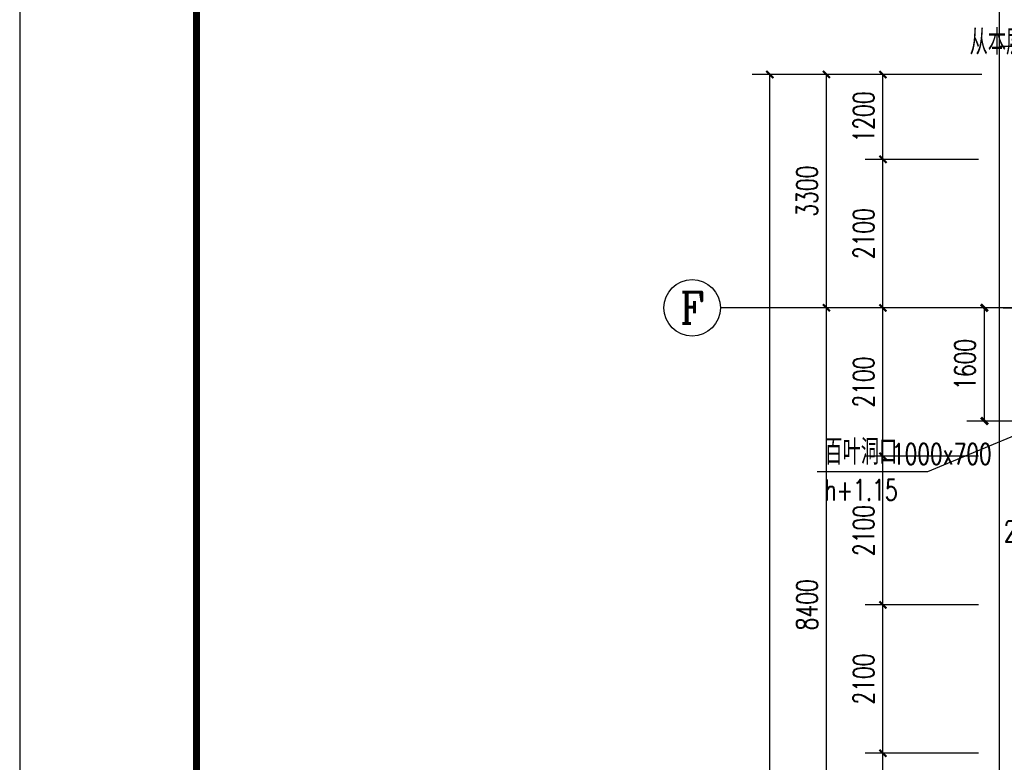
# Model space of a CAD drawing. Extents: x 797781 to 1255204, y 21234 to 1024248.
# Tile 504 of 656: x 881593 to 895525, y 580535 to 591037. Entities that reach past the tile are written whole.
import ezdxf
from ezdxf.enums import TextEntityAlignment as Align

# ---------------------------------------------------------------- set-up
doc = ezdxf.new("R2010")
doc.units = 0
doc.header["$LTSCALE"] = 1000
doc.header["$MEASUREMENT"] = 0
doc.linetypes.add('230303生产综合楼-平面图_t8$0$DOTE', pattern=[2.42, 2, -0.2, 0.02, -0.2])
for name, color, linetype in [('230303生产综合楼-平面图_t8$0$AXIS', 3, 'Continuous'), ('230303生产综合楼-平面图_t8$0$AXIS_TEXT', 7, 'Continuous'), ('230303生产综合楼-平面图_t8$0$DOTE', 1, '230303生产综合楼-平面图_t8$0$DOTE'), ('230303生产综合楼-平面图_t8$0$PUB_DIM', 3, 'Continuous'), ('230303生产综合楼-平面图_t8$0$PUB_TITLE', 4, 'Continuous'), ('230303生产综合楼-平面图_t8$0$看线', 115, 'Continuous'), ('AXIS_TEXT', 7, 'Continuous'), ('DIM_LEAD', 3, 'Continuous'), ('DIM_SYMB', 3, 'Continuous'), ('PUB_DIM', 3, 'Continuous'), ('PUB_TEXT', 7, 'Continuous')]:
    doc.layers.add(name, color=color, linetype=linetype)
doc.styles.add('230303生产综合楼-平面图_t8$0$_TCH_AXIS', font='COMPLEX', dxfattribs={"bigfont": 'GBCBIG'})
doc.styles.add('230303生产综合楼-平面图_T8$0$_TCH_DIM_T3', font='SIMPLEX', dxfattribs={"width": 0.705882, "bigfont": 'GBCBIG'})
doc.styles.add('_TCH_DIM', font='SIMPLEX', dxfattribs={"bigfont": 'GBCBIG'})
doc.styles.add('_TCH_DIM_T3', font='SIMPLEX', dxfattribs={"width": 0.705882, "bigfont": 'GBCBIG'})
doc.styles.add('COMPLEX', font='COMPLEX')
doc.dimstyles.new('230303生产综合楼-平面图_T8$0$_TCH_ARCH&&100', dxfattribs={"dimtxt": 297.5, "dimasz": 100, "dimexe": 250, "dimexo": 300, "dimgap": 126.25, "dimtad": 1, "dimdec": 0, "dimzin": 0, "dimdsep": 46, "dimtxsty": '230303生产综合楼-平面图_T8$0$_TCH_DIM_T3', "dimblk": '230303生产综合楼-平面图_t8$0$_ArchTick', "dimcen": 0.09, "dimclrt": 7, "dimazin": 2, "dimtfac": 1, "dimtdec": 0, "dimtix": 1, "dimtmove": 2, "dimatfit": 3, "dimfxl": 1, "dimtolj": 1, "dimtzin": 0, "dimarcsym": 0})
doc.dimstyles.new('_TCH_ARCH&&100', dxfattribs={"dimtxt": 297.5, "dimasz": 100, "dimexe": 250, "dimexo": 300, "dimgap": 126.25, "dimtad": 1, "dimdec": 0, "dimzin": 0, "dimdsep": 46, "dimtxsty": '_TCH_DIM_T3', "dimblk": 'ARCHTICK', "dimcen": 0.09, "dimclrt": 7, "dimazin": 2, "dimtfac": 1, "dimtdec": 0, "dimtix": 1, "dimtmove": 2, "dimatfit": 3, "dimfxl": 1, "dimtolj": 1, "dimtzin": 0, "dimarcsym": 0})

# ---------------------------------------------------------------- blocks, each defined once
blk = doc.blocks.new('AQ6-8')
at = {"layer": 'DIM_SYMB'}
blk.add_lwpolyline([(1022598, 585906, 0, 0, 0), (1025014, 585906, 0, 0, 0), (1025014, 585190, 80, 0, 0), (1025014, 584890, 0, 0, 0)], format="xyseb", dxfattribs=at)
at = {"layer": 'PUB_TEXT', "style": '_TCH_DIM'}
blk.add_text('从本层楼地面建筑标高起', height=357.45, dxfattribs=at).set_placement((1022598, 585466))
blk = doc.blocks.new('_ArchTick')
at = {"color": 0, "linetype": 'ByBlock', "const_width": 0.4}
blk.add_lwpolyline([(-0.5, -0.5), (0.5, 0.5)], dxfattribs=at)
blk = doc.blocks.new('*D6591')
at = {"layer": 'Defpoints', "color": 0, "transparency": 16777216}
for p in [(656845, 577280), (657759, 577280), (657759, 575679)]:
    blk.add_point(p, dxfattribs=at)
at = {"layer": 'PUB_DIM', "color": 0, "lineweight": -2, "transparency": 16777216}
for p, q in [((657459, 577280), (656595, 577280)), ((656845, 575679), (656845, 577280)), ((657459, 575679), (656595, 575679))]:
    blk.add_line(p, q, dxfattribs=at)
at = {"layer": 'PUB_DIM', "color": 0, "lineweight": -2, "transparency": 16777216, "xscale": 100, "yscale": 100, "zscale": 100}
for p, rotation in [((656845, 577280), 90), ((656845, 575679), 270)]:
    blk.add_blockref('_ArchTick', p, dxfattribs=dict(at, rotation=rotation))
at = {"layer": 'PUB_DIM', "color": 7, "transparency": 16777216, "insert": (656570, 576480), "char_height": 297.5, "attachment_point": 5, "rotation": 90, "style": '_TCH_DIM_T3'}
blk.add_mtext('\\A1;1600', dxfattribs=at)
blk = doc.blocks.new('230303生产综合楼-平面图_t8$0$_ArchTick')
at = {"color": 0, "linetype": 'ByBlock', "const_width": 0.3}
blk.add_lwpolyline([(-0.5, -0.5), (0.5, 0.5)], dxfattribs=at)
blk = doc.blocks.new('*D5060')
at = {"layer": '230303生产综合楼-平面图_t8$0$PUB_DIM', "color": 0, "lineweight": -2, "transparency": 16777216}
for p, q in [((896158, 583528), (896058, 583528)), ((896158, 583528), (896358, 583528)), ((896358, 583528), (896458, 583528)), ((896158, 583228), (896158, 583278)), ((896358, 583228), (896358, 583278))]:
    blk.add_line(p, q, dxfattribs=at)
at = {"layer": 'Defpoints', "color": 0, "transparency": 16777216}
for p in [(896158, 583528), (896358, 583528), (896358, 583528)]:
    blk.add_point(p, dxfattribs=at)
at = {"layer": '230303生产综合楼-平面图_t8$0$PUB_DIM', "color": 0, "lineweight": -2, "transparency": 16777216, "xscale": 100, "yscale": 100, "zscale": 100}
blk.add_blockref('230303生产综合楼-平面图_t8$0$_ArchTick', (896158, 583528), dxfattribs=at)
at = {"layer": '230303生产综合楼-平面图_t8$0$PUB_DIM', "color": 0, "lineweight": -2, "transparency": 16777216, "xscale": 100, "yscale": 100, "zscale": 100, "rotation": 180}
blk.add_blockref('230303生产综合楼-平面图_t8$0$_ArchTick', (896358, 583528), dxfattribs=at)
at = {"layer": '230303生产综合楼-平面图_t8$0$PUB_DIM', "color": 7, "transparency": 16777216, "insert": (895788, 583803), "char_height": 297.5, "attachment_point": 5, "style": '230303生产综合楼-平面图_T8$0$_TCH_DIM_T3'}
blk.add_mtext('\\A1;200', dxfattribs=at)
blk = doc.blocks.new('*D5859')
at = {"layer": '230303生产综合楼-平面图_t8$0$AXIS', "color": 0, "lineweight": -2, "transparency": 16777216}
for p, q in [((895158, 580662), (893558, 580662)), ((893808, 578562), (893808, 580662)), ((895158, 578562), (893558, 578562))]:
    blk.add_line(p, q, dxfattribs=at)
at = {"layer": 'Defpoints', "color": 0, "transparency": 16777216}
for p in [(893808, 580662), (895458, 580662), (895458, 578562)]:
    blk.add_point(p, dxfattribs=at)
at = {"layer": '230303生产综合楼-平面图_t8$0$AXIS', "color": 0, "lineweight": -2, "transparency": 16777216, "xscale": 100, "yscale": 100, "zscale": 100}
for p, rotation in [((893808, 580662), 90), ((893808, 578562), 270)]:
    blk.add_blockref('230303生产综合楼-平面图_t8$0$_ArchTick', p, dxfattribs=dict(at, rotation=rotation))
at = {"layer": '230303生产综合楼-平面图_t8$0$AXIS', "color": 7, "transparency": 16777216, "insert": (893533, 579612), "char_height": 297.5, "attachment_point": 5, "rotation": 90, "style": '230303生产综合楼-平面图_T8$0$_TCH_DIM_T3'}
blk.add_mtext('\\A1;2100', dxfattribs=at)
blk = doc.blocks.new('*D5860')
at = {"layer": '230303生产综合楼-平面图_t8$0$AXIS', "color": 0, "lineweight": -2, "transparency": 16777216}
for p, q in [((895158, 582762), (893558, 582762)), ((893808, 580662), (893808, 582762)), ((895158, 580662), (893558, 580662))]:
    blk.add_line(p, q, dxfattribs=at)
at = {"layer": 'Defpoints', "color": 0, "transparency": 16777216}
for p in [(893808, 582762), (895458, 582762), (895458, 580662)]:
    blk.add_point(p, dxfattribs=at)
at = {"layer": '230303生产综合楼-平面图_t8$0$AXIS', "color": 0, "lineweight": -2, "transparency": 16777216, "xscale": 100, "yscale": 100, "zscale": 100}
for p, rotation in [((893808, 582762), 90), ((893808, 580662), 270)]:
    blk.add_blockref('230303生产综合楼-平面图_t8$0$_ArchTick', p, dxfattribs=dict(at, rotation=rotation))
at = {"layer": '230303生产综合楼-平面图_t8$0$AXIS', "color": 7, "transparency": 16777216, "insert": (893533, 581712), "char_height": 297.5, "attachment_point": 5, "rotation": 90, "style": '230303生产综合楼-平面图_T8$0$_TCH_DIM_T3'}
blk.add_mtext('\\A1;2100', dxfattribs=at)
blk = doc.blocks.new('*D5861')
at = {"layer": '230303生产综合楼-平面图_t8$0$AXIS', "color": 0, "lineweight": -2, "transparency": 16777216}
for p, q in [((895158, 584862), (893558, 584862)), ((893808, 582762), (893808, 584862)), ((895158, 582762), (893558, 582762))]:
    blk.add_line(p, q, dxfattribs=at)
at = {"layer": 'Defpoints', "color": 0, "transparency": 16777216}
for p in [(893808, 584862), (895458, 584862), (895458, 582762)]:
    blk.add_point(p, dxfattribs=at)
at = {"layer": '230303生产综合楼-平面图_t8$0$AXIS', "color": 0, "lineweight": -2, "transparency": 16777216, "xscale": 100, "yscale": 100, "zscale": 100}
for p, rotation in [((893808, 584862), 90), ((893808, 582762), 270)]:
    blk.add_blockref('230303生产综合楼-平面图_t8$0$_ArchTick', p, dxfattribs=dict(at, rotation=rotation))
at = {"layer": '230303生产综合楼-平面图_t8$0$AXIS', "color": 7, "transparency": 16777216, "insert": (893533, 583812), "char_height": 297.5, "attachment_point": 5, "rotation": 90, "style": '230303生产综合楼-平面图_T8$0$_TCH_DIM_T3'}
blk.add_mtext('\\A1;2100', dxfattribs=at)
blk = doc.blocks.new('*D5862')
at = {"layer": '230303生产综合楼-平面图_t8$0$AXIS', "color": 0, "lineweight": -2, "transparency": 16777216}
for p, q in [((895158, 586962), (893558, 586962)), ((893808, 584862), (893808, 586962)), ((895158, 584862), (893558, 584862))]:
    blk.add_line(p, q, dxfattribs=at)
at = {"layer": 'Defpoints', "color": 0, "transparency": 16777216}
for p in [(893808, 586962), (895458, 586962), (895458, 584862)]:
    blk.add_point(p, dxfattribs=at)
at = {"layer": '230303生产综合楼-平面图_t8$0$AXIS', "color": 0, "lineweight": -2, "transparency": 16777216, "xscale": 100, "yscale": 100, "zscale": 100}
for p, rotation in [((893808, 586962), 90), ((893808, 584862), 270)]:
    blk.add_blockref('230303生产综合楼-平面图_t8$0$_ArchTick', p, dxfattribs=dict(at, rotation=rotation))
at = {"layer": '230303生产综合楼-平面图_t8$0$AXIS', "color": 7, "transparency": 16777216, "insert": (893533, 585912), "char_height": 297.5, "attachment_point": 5, "rotation": 90, "style": '230303生产综合楼-平面图_T8$0$_TCH_DIM_T3'}
blk.add_mtext('\\A1;2100', dxfattribs=at)
blk = doc.blocks.new('*D5863')
at = {"layer": '230303生产综合楼-平面图_t8$0$AXIS', "color": 0, "lineweight": -2, "transparency": 16777216}
for p, q in [((895158, 589062), (893558, 589062)), ((893808, 586962), (893808, 589062)), ((895158, 586962), (893558, 586962))]:
    blk.add_line(p, q, dxfattribs=at)
at = {"layer": 'Defpoints', "color": 0, "transparency": 16777216}
for p in [(893808, 589062), (895458, 589062), (895458, 586962)]:
    blk.add_point(p, dxfattribs=at)
at = {"layer": '230303生产综合楼-平面图_t8$0$AXIS', "color": 0, "lineweight": -2, "transparency": 16777216, "xscale": 100, "yscale": 100, "zscale": 100}
for p, rotation in [((893808, 589062), 90), ((893808, 586962), 270)]:
    blk.add_blockref('230303生产综合楼-平面图_t8$0$_ArchTick', p, dxfattribs=dict(at, rotation=rotation))
at = {"layer": '230303生产综合楼-平面图_t8$0$AXIS', "color": 7, "transparency": 16777216, "insert": (893533, 588012), "char_height": 297.5, "attachment_point": 5, "rotation": 90, "style": '230303生产综合楼-平面图_T8$0$_TCH_DIM_T3'}
blk.add_mtext('\\A1;2100', dxfattribs=at)
blk = doc.blocks.new('*D5864')
at = {"layer": '230303生产综合楼-平面图_t8$0$AXIS', "color": 0, "lineweight": -2, "transparency": 16777216}
for p, q in [((895158, 590262), (893558, 590262)), ((893808, 589062), (893808, 590262)), ((895158, 589062), (893558, 589062))]:
    blk.add_line(p, q, dxfattribs=at)
at = {"layer": 'Defpoints', "color": 0, "transparency": 16777216}
for p in [(893808, 590262), (895458, 590262), (895458, 589062)]:
    blk.add_point(p, dxfattribs=at)
at = {"layer": '230303生产综合楼-平面图_t8$0$AXIS', "color": 0, "lineweight": -2, "transparency": 16777216, "xscale": 100, "yscale": 100, "zscale": 100}
for p, rotation in [((893808, 590262), 90), ((893808, 589062), 270)]:
    blk.add_blockref('230303生产综合楼-平面图_t8$0$_ArchTick', p, dxfattribs=dict(at, rotation=rotation))
at = {"layer": '230303生产综合楼-平面图_t8$0$AXIS', "color": 7, "transparency": 16777216, "insert": (893533, 589662), "char_height": 297.5, "attachment_point": 5, "rotation": 90, "style": '230303生产综合楼-平面图_T8$0$_TCH_DIM_T3'}
blk.add_mtext('\\A1;1200', dxfattribs=at)
blk = doc.blocks.new('*D6198')
at = {"layer": '230303生产综合楼-平面图_t8$0$AXIS', "color": 0, "lineweight": -2, "transparency": 16777216}
for p, q in [((895208, 586962), (892758, 586962)), ((893008, 578562), (893008, 586962)), ((895208, 578562), (892758, 578562))]:
    blk.add_line(p, q, dxfattribs=at)
at = {"layer": 'Defpoints', "color": 0, "transparency": 16777216}
for p in [(893008, 586962), (895508, 586962), (895508, 578562)]:
    blk.add_point(p, dxfattribs=at)
at = {"layer": '230303生产综合楼-平面图_t8$0$AXIS', "color": 0, "lineweight": -2, "transparency": 16777216, "xscale": 100, "yscale": 100, "zscale": 100}
for p, rotation in [((893008, 586962), 90), ((893008, 578562), 270)]:
    blk.add_blockref('230303生产综合楼-平面图_t8$0$_ArchTick', p, dxfattribs=dict(at, rotation=rotation))
at = {"layer": '230303生产综合楼-平面图_t8$0$AXIS', "color": 7, "transparency": 16777216, "insert": (892733, 582762), "char_height": 297.5, "attachment_point": 5, "rotation": 90, "style": '230303生产综合楼-平面图_T8$0$_TCH_DIM_T3'}
blk.add_mtext('\\A1;8400', dxfattribs=at)
blk = doc.blocks.new('*D6199')
at = {"layer": '230303生产综合楼-平面图_t8$0$AXIS', "color": 0, "lineweight": -2, "transparency": 16777216}
for p, q in [((895208, 590262), (892758, 590262)), ((893008, 586962), (893008, 590262)), ((895208, 586962), (892758, 586962))]:
    blk.add_line(p, q, dxfattribs=at)
at = {"layer": 'Defpoints', "color": 0, "transparency": 16777216}
for p in [(893008, 590262), (895508, 590262), (895508, 586962)]:
    blk.add_point(p, dxfattribs=at)
at = {"layer": '230303生产综合楼-平面图_t8$0$AXIS', "color": 0, "lineweight": -2, "transparency": 16777216, "xscale": 100, "yscale": 100, "zscale": 100}
for p, rotation in [((893008, 590262), 90), ((893008, 586962), 270)]:
    blk.add_blockref('230303生产综合楼-平面图_t8$0$_ArchTick', p, dxfattribs=dict(at, rotation=rotation))
at = {"layer": '230303生产综合楼-平面图_t8$0$AXIS', "color": 7, "transparency": 16777216, "insert": (892733, 588612), "char_height": 297.5, "attachment_point": 5, "rotation": 90, "style": '230303生产综合楼-平面图_T8$0$_TCH_DIM_T3'}
blk.add_mtext('\\A1;3300', dxfattribs=at)
blk = doc.blocks.new('*D6200')
at = {"layer": '230303生产综合楼-平面图_t8$0$AXIS', "color": 0, "lineweight": -2, "transparency": 16777216}
for p, q in [((895208, 590262), (891958, 590262)), ((892208, 566862), (892208, 590262)), ((895208, 566862), (891958, 566862))]:
    blk.add_line(p, q, dxfattribs=at)
at = {"layer": 'Defpoints', "color": 0, "transparency": 16777216}
for p in [(892208, 590262), (895508, 590262), (895508, 566862)]:
    blk.add_point(p, dxfattribs=at)
at = {"layer": '230303生产综合楼-平面图_t8$0$AXIS', "color": 0, "lineweight": -2, "transparency": 16777216, "xscale": 100, "yscale": 100, "zscale": 100}
for p, rotation in [((892208, 590262), 90), ((892208, 566862), 270)]:
    blk.add_blockref('230303生产综合楼-平面图_t8$0$_ArchTick', p, dxfattribs=dict(at, rotation=rotation))
at = {"layer": '230303生产综合楼-平面图_t8$0$AXIS', "color": 7, "transparency": 16777216, "insert": (891933, 578562), "char_height": 297.5, "attachment_point": 5, "rotation": 90, "style": '230303生产综合楼-平面图_T8$0$_TCH_DIM_T3'}
blk.add_mtext('\\A1;23400', dxfattribs=at)
blk = doc.blocks.new('_AXISO')
blk.add_circle((0, 0), 0.5)
at = {"layer": 'AXIS_TEXT', "style": 'COMPLEX', "width": 1.041667}
blk.add_attdef('A', text='', height=0.56, dxfattribs=at).set_placement((-0.25, -0.28), (0.25, -0.28), align=Align.FIT)
blk = doc.blocks.new('6-9FND69')
at = {"layer": 'DIM_LEAD'}
for p, q in [((657759, 575679.5), (656039.7, 574958.2)), ((656039.7, 574958.2), (654476.3, 574958.2))]:
    blk.add_line(p, q, dxfattribs=at)
at = {"layer": 'PUB_TEXT', "style": '_TCH_DIM'}
blk.add_text('百叶洞口', height=357.45, dxfattribs=at).set_placement((654581.3, 575063.2))
at = {"layer": 'PUB_TEXT', "style": '_TCH_DIM', "width": 0.705882}
for s, p in [('1000x700', (655534.5, 575063.2)), ('h+1.15', (654581.3, 574555.7))]:
    blk.add_text(s, height=297.5, dxfattribs=at).set_placement(p)
at = {"layer": 'PUB_DIM'}
dim = blk.add_aligned_dim(p1=(657759, 575679.5), p2=(657759, 577279.7), distance=913.7, dimstyle='_TCH_ARCH&&100', dxfattribs=at)
dim.commit()
dim.dimension.update_dxf_attribs({"geometry": '*D6591', "text_midpoint": (656570.3, 576479.6)})

msp = doc.modelspace()

# ---------------------------------------------------------------- linework, layer by layer
at = {"layer": '230303生产综合楼-平面图_t8$0$AXIS'}
msp.add_line((895508, 586962.2), (891508, 586962.2), dxfattribs=at)
msp.add_line((895508, 586962.2), (891508, 586962.2), dxfattribs=at)
at = {"layer": '230303生产综合楼-平面图_t8$0$DOTE'}
msp.add_line((895508, 586962.2), (989908, 586962.2), dxfattribs=at)
at = {"layer": '230303生产综合楼-平面图_t8$0$PUB_TITLE'}
msp.add_lwpolyline([(881593.5, 545638.1), (1007693.5, 545638.1), (1007693.5, 605038.1), (881593.5, 605038.1)], close=True, dxfattribs=at)
at = {"layer": '230303生产综合楼-平面图_t8$0$PUB_TITLE', "const_width": 100}
msp.add_lwpolyline([(884093.5, 546638.1), (1006693.5, 546638.1), (1006693.5, 604038.1), (884093.5, 604038.1)], close=True, dxfattribs=at)
at = {"layer": '230303生产综合楼-平面图_t8$0$看线'}
msp.add_lwpolyline([(895458, 569181.9), (895458, 593389.6), (921394.7, 590662.2), (989958, 590662.2), (989958, 566462.2), (921321.3, 566462.2)], dxfattribs=at)
msp.add_lwpolyline([(895458, 590662.2), (964094.7, 590662.2), (989958, 587942.4), (989958, 566462.2), (895458, 566462.2)], close=True, dxfattribs=at)

# ---------------------------------------------------------------- block references
for name, p in [('AQ6-8', (-127563.3, 5074.6)), ('6-9FND69', (238399, 9682.5))]:
    msp.add_blockref(name, p)
at = {"layer": '230303生产综合楼-平面图_t8$0$AXIS'}
ref = msp.add_blockref('_AXISO', (891108, 586962.2), dxfattribs=dict(at, xscale=800, yscale=800, zscale=800))
ref.add_attrib('A', 'F', dxfattribs={"layer": '230303生产综合楼-平面图_t8$0$AXIS_TEXT', "ltscale": 2, "height": 445.4, "style": '230303生产综合楼-平面图_t8$0$_TCH_AXIS'}).set_placement((890938.3, 586739.4), (891277.7, 586739.4), align=Align.FIT)
ref = msp.add_blockref('_AXISO', (891108, 586962.2), dxfattribs=dict(at, xscale=800, yscale=800, zscale=800))
ref.add_attrib('A', 'F', dxfattribs={"layer": '230303生产综合楼-平面图_t8$0$AXIS_TEXT', "ltscale": 2, "height": 445.4, "style": '230303生产综合楼-平面图_t8$0$_TCH_AXIS'}).set_placement((890938.3, 586739.4), (891277.7, 586739.4), align=Align.FIT)

# ---------------------------------------------------------------- dimensions: what is measured, and where the dimension line sits
for p1, p2, distance, picture, middle in [((895508, 566862.2), (895508, 590262.2), 3300, '*D6200', (891933, 578562.2)), ((895508, 586962.2), (895508, 590262.2), 2500, '*D6199', (892733, 588612.2)), ((895458, 589062.2), (895458, 590262.2), 1650, '*D5864', (893533, 589662.2)), ((895458, 586962.2), (895458, 589062.2), 1650, '*D5863', (893533, 588012.2)), ((895508, 578562.2), (895508, 586962.2), 2500, '*D6198', (892733, 582762.2)), ((895458, 584862.2), (895458, 586962.2), 1650, '*D5862', (893533, 585912.2)), ((895458, 582762.2), (895458, 584862.2), 1650, '*D5861', (893533, 583812.2)), ((895458, 580662.2), (895458, 582762.2), 1650, '*D5860', (893533, 581712.2)), ((895458, 578562.2), (895458, 580662.2), 1650, '*D5859', (893533, 579612.2))]:
    dim = msp.add_aligned_dim(p1=p1, p2=p2, distance=distance, dimstyle='230303生产综合楼-平面图_T8$0$_TCH_ARCH&&100', dxfattribs=at)
    dim.commit()
    dim.dimension.update_dxf_attribs({"geometry": picture, "text_midpoint": middle})
at = {"layer": '230303生产综合楼-平面图_t8$0$PUB_DIM'}
dim = msp.add_linear_dim(base=(896358, 583527.7), p1=(896158, 583527.7), p2=(896358, 583527.7), angle=0, dimstyle='230303生产综合楼-平面图_T8$0$_TCH_ARCH&&100', dxfattribs=at)
dim.commit()
dim.dimension.update_dxf_attribs({"geometry": '*D5060', "text_midpoint": (895788, 583802.7), "dimtype": 161})

doc.saveas('drawing.dxf')
